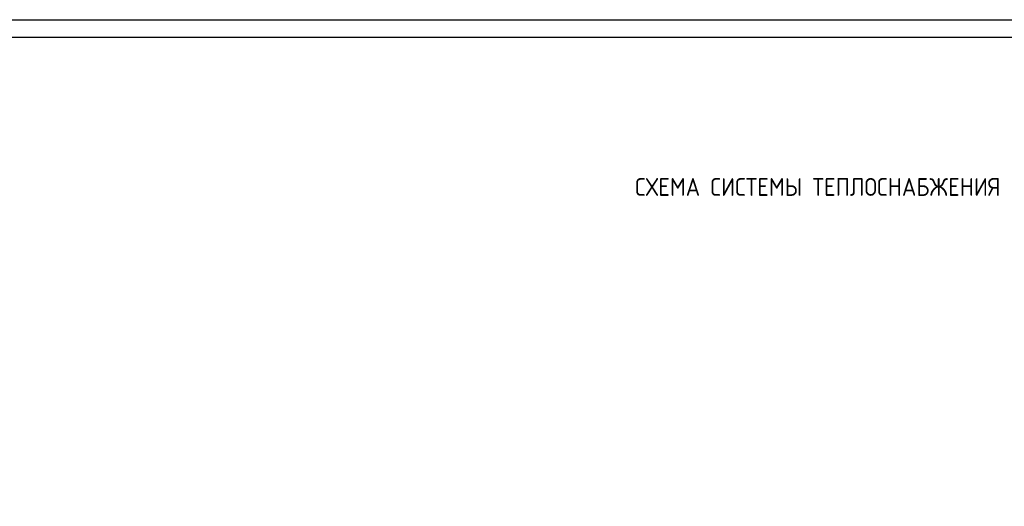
# Model space of a CAD drawing. Header units: metres. Extents: x -54598 to 1827199, y -329446 to -256744.
# Tile 463 of 474: x 268992 to 296651, y -270403 to -256744. Entities that reach past the tile are written whole.
import ezdxf

# ---------------------------------------------------------------- set-up
doc = ezdxf.new("R2010")
doc.units = ezdxf.units.M
doc.layers.add('PDF UCHUN', color=3, linetype='Continuous')
doc.layers.add('Формат', color=253, linetype='Continuous')
doc.layers.add('ЭМ', color=3, linetype='Continuous', lineweight=20)
doc.styles.add('X4$0$GOST Common', font='isocpeur.ttf', dxfattribs={"width": 0.9, "height": 250})

# ---------------------------------------------------------------- blocks, each defined once
blk = doc.blocks.new('*U30')
at = {"layer": 'ЭМ', "color": 0, "lineweight": 20, "ltscale": 0.5}
blk.add_lwpolyline([(0, 0), (841, 0), (841, 594), (0, 594)], close=True, dxfattribs=at)
at = {"layer": 'ЭМ', "color": 0, "lineweight": 30, "ltscale": 0.5}
blk.add_lwpolyline([(20, 5), (836, 5), (836, 589), (20, 589)], close=True, dxfattribs=at)

msp = doc.modelspace()

# ---------------------------------------------------------------- linework, layer by layer
at = {"layer": 'PDF UCHUN', "color": 0, "lineweight": 25}
msp.add_lwpolyline([(255002, -256744), (339102, -256744), (339102, -316144), (255002, -316144)], close=True, dxfattribs=at)

# ---------------------------------------------------------------- block references
at = {"layer": 'Формат', "color": 0, "xscale": 100, "yscale": 100, "zscale": 100}
msp.add_blockref('*U30', (255002, -316144), dxfattribs=at)

# ---------------------------------------------------------------- texts
at = {"insert": (285992, -261189), "char_height": 500, "width": 10266.14, "attachment_point": 1, "style": 'X4$0$GOST Common'}
msp.add_mtext(' СХЕМА СИСТЕМЫ ТЕПЛОСНАБЖЕНИЯ ', dxfattribs=at)

doc.saveas('drawing.dxf')
